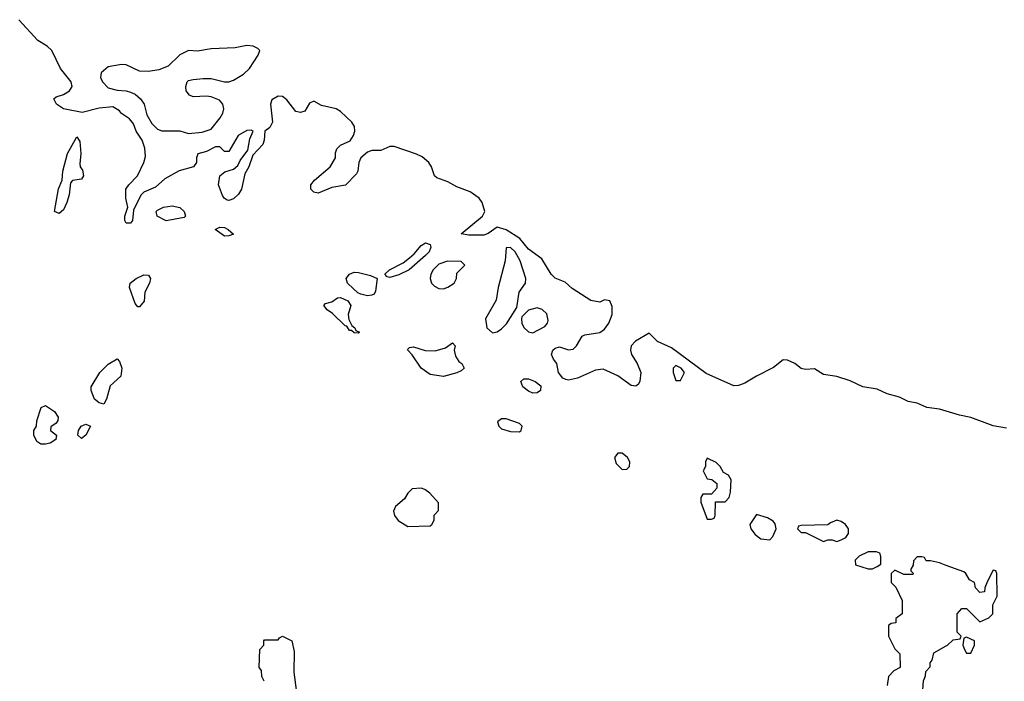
# Model space of a CAD drawing. Header units: inches. Extents: x 2710684 to 2828758, y 857022 to 965663.
# Tile 259 of 316: x 2785854 to 2790259, y 866068 to 869028. Entities that reach past the tile are written whole.
import ezdxf

# ---------------------------------------------------------------- set-up
doc = ezdxf.new("R2010")
doc.units = ezdxf.units.IN
doc.header["$MEASUREMENT"] = 0
doc.layers.add('C7886', color=7, linetype='Continuous')
doc.layers.add('C7896', color=7, linetype='Continuous')

msp = doc.modelspace()

# ---------------------------------------------------------------- linework, layer by layer
at = {"layer": 'C7886', "color": 4}
for points, elevation in [([(2790000, 867276.5), (2789970, 867285.7), (2789913.5, 867293.5), (2789870, 867312.7), (2789830, 867319.7), (2789790, 867339.8), (2789735.2, 867355.2), (2789690, 867375), (2789626.6, 867386.6), (2789570, 867412.9), (2789510, 867432.1), (2789450, 867441), (2789410, 867466), (2789370, 867464), (2789350, 867468), (2789322.7, 867490), (2789290, 867505.6), (2789270, 867507.3), (2789227.1, 867472.9), (2789150, 867433.8), (2789098.3, 867401.7), (2789070, 867392), (2789050, 867391), (2788924.9, 867444.9), (2788770, 867560.9), (2788708.4, 867588.4), (2788670, 867626), (2788610, 867589.6), (2788590.3, 867569.7), (2788587.4, 867550), (2788591.6, 867530), (2788616.5, 867490), (2788632.6, 867450), (2788628.8, 867411.2), (2788622.5, 867397.5), (2788610.7, 867389.3), (2788590, 867391.8), (2788530, 867435.1), (2788464.2, 867464.2), (2788430, 867460.5), (2788350, 867424.2), (2788310, 867415.1), (2788298, 867418), (2788284.5, 867424.5), (2788265.2, 867450), (2788258, 867490), (2788242, 867510), (2788234, 867530), (2788239, 867550), (2788250, 867558.8), (2788270, 867564.7), (2788310, 867551), (2788330, 867554.8), (2788345.2, 867570), (2788370, 867612), (2788382, 867618), (2788450, 867628.4), (2788470, 867644.4), (2788490, 867670.6), (2788505.4, 867710), (2788505.1, 867745.1), (2788494, 867770), (2788470, 867775.1), (2788450, 867765.1), (2788410, 867772.6), (2788326.5, 867826.5), (2788294.5, 867854.5), (2788250, 867871.8), (2788231.8, 867890), (2788190, 867958), (2788130, 868002), (2788091.3, 868050), (2788030, 868088.2), (2787990, 868099.5), (2787950, 868072.3), (2787930, 868064.5), (2787864.1, 868064.1), (2787828.7, 868070), (2787924.5, 868150), (2787934.5, 868170), (2787923.5, 868210), (2787909.6, 868230), (2787870, 868258.9), (2787810, 868280.7), (2787770, 868303.6), (2787720.5, 868320.5), (2787709.3, 868330), (2787696.3, 868370), (2787684.7, 868390), (2787655, 868415), (2787630, 868426.4), (2787530, 868460.4), (2787510, 868460.5), (2787470, 868443.7), (2787430, 868442.9), (2787410, 868436.2), (2787380.7, 868410), (2787370.7, 868390), (2787367.3, 868350), (2787361.1, 868338.9), (2787312.5, 868287.5), (2787250, 868277), (2787190, 868252.3), (2787170, 868257.2), (2787157.2, 868270), (2787156, 868290), (2787172.7, 868310), (2787243.6, 868370), (2787267.3, 868410), (2787267.2, 868432.8), (2787273.2, 868450), (2787290, 868466.8), (2787333.1, 868486.9), (2787347.3, 868510), (2787353.3, 868530), (2787351.6, 868550), (2787339.6, 868570), (2787290, 868617), (2787270, 868629.5), (2787204.7, 868644.7), (2787170, 868664), (2787150, 868655.3), (2787130, 868619), (2787110, 868612.7), (2787090, 868617.2), (2787050, 868669.4), (2787030, 868685.1), (2787010, 868687), (2786982.8, 868670), (2786976.3, 868650), (2786985.7, 868570), (2786973.8, 868546.2), (2786950.5, 868529.5), (2786948.4, 868490), (2786942.4, 868470), (2786897.5, 868422.5), (2786878.7, 868370), (2786861.8, 868338.2), (2786846.3, 868270), (2786832.7, 868247.3), (2786810, 868226.3), (2786790, 868219.5), (2786781.6, 868221.6), (2786769.4, 868229.4), (2786761.6, 868241.6), (2786744, 868290), (2786749, 868330), (2786772.1, 868347.9), (2786810, 868359.1), (2786830, 868376), (2786841, 868399), (2786874.8, 868445.2), (2786884.1, 868495.9), (2786898, 868530), (2786890, 868534), (2786870, 868532.7), (2786831, 868510), (2786790, 868438), (2786770, 868438), (2786750, 868459), (2786730, 868459), (2786690, 868438), (2786651.1, 868428.9), (2786644.7, 868410), (2786644.7, 868390), (2786632, 868370), (2786567.7, 868352.3), (2786504.1, 868315.9), (2786461.1, 868278.9), (2786410, 868257.2), (2786396.7, 868243.3), (2786363.6, 868176.4), (2786358, 868130), (2786350, 868118), (2786330, 868118), (2786324, 868130), (2786324, 868150), (2786338, 868190), (2786329.2, 868229.2), (2786329.2, 868270.8), (2786342, 868290), (2786381.2, 868330), (2786409.3, 868390), (2786416.5, 868416.5), (2786413.6, 868453.6), (2786402, 868490), (2786375.3, 868530), (2786363.1, 868563.1), (2786344.7, 868584.7), (2786310, 868609), (2786301.2, 868621.2), (2786270, 868639), (2786210, 868632.8), (2786132.9, 868612.9), (2786050, 868629.7), (2786019.3, 868650), (2786006.3, 868673.7), (2786017.2, 868682.8), (2786050, 868693.4), (2786077.2, 868710), (2786089.3, 868730), (2786083.7, 868750), (2786036, 868810), (2785998.3, 868890), (2785976.9, 868910), (2785935.5, 868935.5), (2785850, 869028.4)], 4), ([(2790000, 866586.9), (2789970, 866598), (2789930, 866608), (2789910, 866608), (2789902, 866622), (2789890, 866626), (2789870, 866626), (2789852.7, 866607.3), (2789851.6, 866588.4), (2789842, 866570), (2789842, 866562), (2789851.6, 866551.6), (2789850, 866546), (2789810, 866546), (2789770, 866566), (2789754, 866550), (2789754, 866510), (2789774, 866490), (2789802, 866430), (2789802, 866370), (2789774, 866350), (2789774, 866330), (2789752.7, 866327.3), (2789742, 866318), (2789742, 866270), (2789770, 866214), (2789791.6, 866191.6), (2789794, 866130), (2789765.4, 866114.6), (2789742, 866090), (2789736, 866050)], 8), ([(2786948.4, 866068.4), (2786938, 866090), (2786936.4, 866116.4), (2786926, 866130), (2786928, 866210), (2786946, 866230), (2786946, 866250), (2786950, 866254), (2787010, 866254), (2787016.4, 866263.6), (2787030, 866270.7), (2787072, 866250), (2787082, 866202), (2787080.7, 866110), (2787091.3, 866030)], 4), ([(2789895.3, 866030), (2789898, 866070), (2789907.3, 866092.7), (2789908.4, 866111.6), (2789927.3, 866132.7), (2789928.4, 866151.6), (2789936.4, 866163.6), (2789944, 866196), (2790000, 866226.7)], 8)]:
    msp.add_lwpolyline(points, dxfattribs=dict(at, elevation=elevation))
for points, elevation in [([(2786870, 868912.8), (2786817.5, 868902.5), (2786710, 868897.4), (2786650, 868887.1), (2786610, 868890.7), (2786570, 868870.8), (2786519, 868821), (2786475.9, 868804.1), (2786430, 868797.2), (2786390, 868798.7), (2786330, 868826.4), (2786310, 868828.6), (2786250, 868816.8), (2786218, 868790), (2786214.9, 868770), (2786224, 868750), (2786250, 868723.1), (2786290, 868712.4), (2786330, 868710.4), (2786350, 868704.9), (2786370, 868695.5), (2786394.7, 868674.7), (2786410.7, 868650), (2786422.8, 868602.8), (2786444.5, 868564.5), (2786470, 868538.8), (2786490, 868530.7), (2786570, 868530.8), (2786610, 868518.8), (2786670, 868525.5), (2786710, 868539.1), (2786751.1, 868588.9), (2786762.9, 868610), (2786767.6, 868630), (2786762.9, 868650), (2786747.9, 868667.9), (2786710, 868682.9), (2786690, 868687), (2786630, 868682.9), (2786614, 868690), (2786599.3, 868710), (2786597.2, 868730), (2786604, 868750), (2786610, 868756), (2786630, 868761), (2786674.6, 868765.4), (2786710, 868766), (2786770.5, 868750.5), (2786790, 868750.5), (2786810, 868758), (2786855.6, 868784.4), (2786882.7, 868810), (2786920.9, 868870), (2786929, 868890), (2786919.5, 868899.5), (2786898, 868910)], 4), ([(2786030, 868162), (2786009.6, 868169.6), (2786027.9, 868272.1), (2786044.5, 868310), (2786047.3, 868350), (2786067.4, 868430), (2786110, 868504.7), (2786122.8, 868482.8), (2786128.2, 868430), (2786122.8, 868382.8), (2786124.7, 868370), (2786135.3, 868355.3), (2786138.8, 868330), (2786130, 868315.3), (2786090, 868309.3), (2786081.7, 868298.3), (2786075.5, 868244.5), (2786064.9, 868210), (2786050, 868178)], 4), ([(2786510, 868129.2), (2786468.7, 868150), (2786465.2, 868170), (2786470, 868176), (2786498, 868190), (2786536.1, 868196.1), (2786570, 868188.2), (2786590.4, 868170), (2786596.4, 868150), (2786590, 868143.6)], 4), ([(2786770, 868060.5), (2786729, 868090), (2786750, 868100.7), (2786770, 868098.4), (2786786.8, 868090), (2786810, 868069.3), (2786790, 868060.9)], 4), ([(2787510, 867875.3), (2787498, 867878), (2787488, 867890), (2787508.7, 867910), (2787570, 867941), (2787597.5, 867962.5), (2787618.9, 867981.1), (2787650, 868018.8), (2787670, 868030.6), (2787690, 868022), (2787694, 868010), (2787686.8, 867990), (2787670, 867973.2), (2787596, 867910), (2787550, 867886.6)], 4), ([(2788050, 868009.3), (2788030, 868008), (2788025.7, 867950), (2787995.3, 867830), (2787986.4, 867773.6), (2787938.8, 867690), (2787944.7, 867650), (2787970, 867627.3), (2787990, 867631.3), (2788010, 867644.7), (2788032.1, 867667.9), (2788078.6, 867741.4), (2788089.2, 867810), (2788117.2, 867850), (2788119.3, 867870), (2788093, 867950), (2788071.3, 867990)], 8), ([(2787768.4, 867948.4), (2787730, 867934), (2787703.8, 867910), (2787693.4, 867890), (2787690.7, 867870.7), (2787696, 867850), (2787710, 867836), (2787730, 867826), (2787750, 867824.7), (2787770, 867831.3), (2787798, 867850), (2787808, 867870), (2787810, 867894), (2787846, 867930), (2787830, 867946)], 8), ([(2786383.1, 867743.1), (2786370, 867758), (2786345.2, 867830), (2786349, 867850), (2786375.3, 867870), (2786410, 867887.3), (2786430, 867886), (2786439.1, 867870), (2786435.5, 867850), (2786414, 867810), (2786410.4, 867769.6), (2786390, 867744)], 4), ([(2787410, 867792.3), (2787380.8, 867800.8), (2787366.7, 867806.7), (2787345.4, 867825.4), (2787320.9, 867850), (2787315.1, 867870), (2787329.3, 867890), (2787350, 867899.1), (2787370, 867897.3), (2787423.5, 867883.5), (2787454, 867870), (2787446, 867814), (2787439.8, 867800.2), (2787430, 867795.3)], 4), ([(2787370, 867626), (2787350, 867628), (2787338, 867638), (2787330, 867638), (2787317.2, 867657.2), (2787310, 867659), (2787254, 867714), (2787229, 867730), (2787215.3, 867750), (2787222, 867758), (2787250, 867766), (2787276.5, 867783.5), (2787290, 867784.9), (2787322.8, 867770), (2787336.3, 867750), (2787323, 867710), (2787326.8, 867686.8), (2787339.6, 867659.6), (2787354, 867650), (2787358, 867638), (2787374, 867630)], 4), ([(2788170, 867739.3), (2788130, 867729.2), (2788101.4, 867698.6), (2788098.8, 867690), (2788100.7, 867670), (2788110, 867651.3), (2788130, 867631.3), (2788150, 867626.8), (2788203.7, 867656.3), (2788215.3, 867670), (2788218, 867682), (2788212, 867712), (2788191.8, 867731.8)], 8), ([(2787750, 867432.7), (2787690, 867441.2), (2787649.6, 867469.6), (2787610, 867528.7), (2787589, 867551), (2787590, 867554), (2787598, 867562), (2787615.3, 867564.7), (2787668, 867548), (2787712.9, 867547.1), (2787759, 867561), (2787790, 867582), (2787802, 867570), (2787798, 867550), (2787803.5, 867523.5), (2787819.6, 867499.6), (2787832, 867490), (2787842, 867470), (2787830, 867458), (2787810, 867449.2)], 4), ([(2786230, 867309), (2786210, 867314), (2786189.2, 867330), (2786173.2, 867370), (2786174, 867386), (2786213.2, 867450), (2786250, 867487.7), (2786290, 867510.7), (2786299.9, 867499.9), (2786310.8, 867470), (2786306, 867434), (2786258.8, 867390), (2786242.8, 867330)], 4), ([(2788790, 867482), (2788778, 867470), (2788778, 867450), (2788790, 867414), (2788810, 867414), (2788828, 867450), (2788814, 867470)], 8), ([(2788150, 867357.2), (2788130, 867366), (2788105.9, 867385.9), (2788096, 867410), (2788110, 867422), (2788130, 867421.6), (2788161, 867410), (2788186, 867390), (2788184.7, 867370), (2788170, 867359)], 4), ([(2785949.3, 867129.3), (2785930, 867142), (2785918, 867170), (2785918, 867190), (2785928.7, 867210), (2785930, 867234), (2785950, 867294), (2785970, 867302), (2786010, 867276), (2786026, 867250), (2786024.7, 867235.3), (2786016.9, 867223.1), (2785992.7, 867207.3), (2785992, 867190), (2786018, 867170), (2786016, 867150), (2785990, 867134), (2785970, 867129.3)], 4), ([(2788030, 867242), (2788010, 867242), (2787992, 867230), (2787998, 867210), (2788010, 867198), (2788050, 867186), (2788090, 867184.7), (2788098, 867190), (2788102, 867210), (2788090, 867222)], 8), ([(2786130, 867154), (2786114, 867170), (2786117.2, 867190), (2786129, 867210), (2786150, 867218.8), (2786170.8, 867210), (2786150, 867169.3)], 4), ([(2788550, 867089.2), (2788530, 867089), (2788514.8, 867070), (2788522.5, 867042.5), (2788550, 867016), (2788570, 867018), (2788582, 867030), (2788584, 867050), (2788573.2, 867070)], 8), ([(2788930, 867066), (2788922, 867050), (2788922, 867030), (2788912, 867010), (2788930, 866974), (2788951.6, 866971.6), (2788972.7, 866952.7), (2788972.7, 866932.7), (2788950, 866906), (2788910, 866906), (2788902, 866890), (2788902, 866870), (2788930, 866794), (2788950, 866794), (2788962, 866798), (2788966, 866810), (2788968, 866872), (2789010, 866872), (2789028, 866890), (2789034.6, 866914.6), (2789038, 866970), (2789026, 866990), (2789003.1, 867003.1), (2788988, 867030), (2788970, 867048)], 8), ([(2787650, 866933.2), (2787610, 866929), (2787591, 866910), (2787575.9, 866884.1), (2787536, 866850), (2787526, 866830), (2787531, 866810), (2787547.5, 866787.5), (2787590, 866761), (2787690, 866764.7), (2787698, 866770), (2787708, 866790), (2787708.4, 866811.6), (2787727.3, 866832.7), (2787727.3, 866867.3), (2787688.7, 866910), (2787666.3, 866926.3)], 8), ([(2789150, 866815.3), (2789121, 866770), (2789126, 866750), (2789145.2, 866725.2), (2789170, 866706), (2789210, 866702), (2789223.1, 866716.9), (2789238, 866750), (2789233.6, 866773.6), (2789224.7, 866784.7), (2789200.2, 866800.2)], 8), ([(2789510, 866788.7), (2789482, 866778), (2789470, 866768), (2789350, 866766), (2789338, 866762), (2789334, 866750), (2789350, 866734), (2789370, 866734), (2789450, 866694), (2789470, 866702), (2789490, 866702), (2789510, 866694), (2789530, 866702), (2789550, 866712), (2789562, 866730), (2789562, 866750), (2789548.7, 866770), (2789530, 866784)], 8), ([(2789650, 866648), (2789610, 866628), (2789592, 866610), (2789594, 866590), (2789650, 866571.3), (2789670, 866572), (2789690, 866582), (2789707.3, 866592.7), (2789707.3, 866627.3), (2789702, 866642), (2789687.3, 866647.3)], 8)]:
    msp.add_lwpolyline(points, close=True, dxfattribs=dict(at, elevation=elevation))
at = {"layer": 'C7896', "color": 4}
for points, elevation in [([(2790270, 867200.3), (2790210, 867210.8), (2790110, 867248.5), (2790058.5, 867258.5), (2790000, 867276.5)], 4), ([(2790000, 866226.7), (2790006, 866230), (2790030, 866254), (2790062, 866258), (2790066, 866270), (2790048, 866288), (2790048, 866370), (2790070, 866394), (2790090, 866394), (2790150, 866334), (2790190, 866352), (2790208, 866370), (2790208.9, 866411.1), (2790228, 866450), (2790226, 866550), (2790222, 866562), (2790210, 866566), (2790183.6, 866516.4), (2790172.7, 866487.3), (2790171.3, 866468.7), (2790150, 866466), (2790130, 866486), (2790126, 866510), (2790103.1, 866523.1), (2790088, 866550), (2790078, 866558), (2790000, 866586.9)], 8)]:
    msp.add_lwpolyline(points, dxfattribs=dict(at, elevation=elevation))
at = {"layer": 'C7896', "color": 4, "elevation": 8}
msp.add_lwpolyline([(2790090, 866266), (2790078, 866262), (2790074, 866230), (2790082, 866210), (2790090, 866194), (2790110, 866194), (2790126, 866230), (2790126, 866250)], close=True, dxfattribs=at)

doc.saveas('drawing.dxf')
